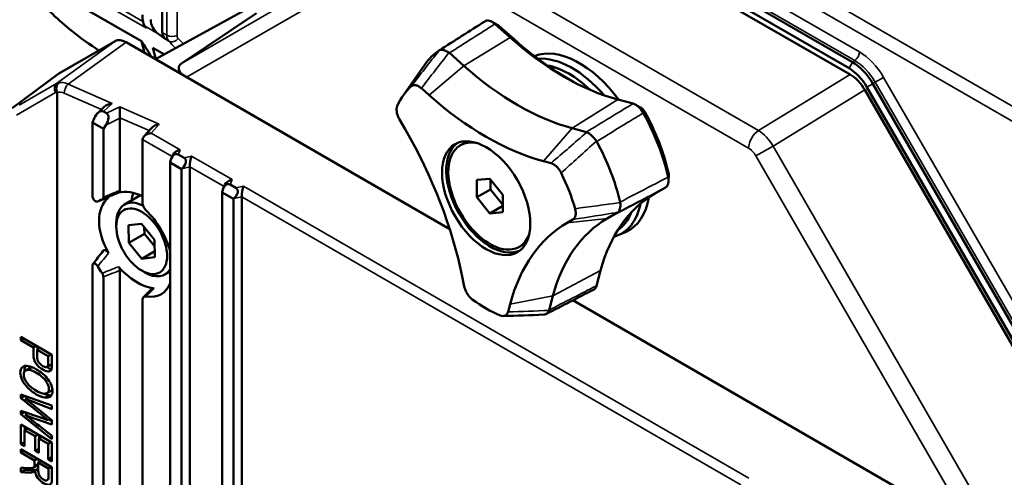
# Model space of a CAD drawing. Header units: millimetres. Extents: x 0 to 4638, y -120 to 1188.
# Tile 262 of 276: x 1413 to 1458, y 540 to 561. Entities that reach past the tile are written whole.
import ezdxf

# ---------------------------------------------------------------- set-up
doc = ezdxf.new("R2010")
doc.units = ezdxf.units.MM
doc.header["$LTSCALE"] = 2
doc.layers.add('Sichtbar (ISO)', color=7, linetype='Continuous', lineweight=50)
doc.layers.add('Sichtbar schmal (ISO)', color=7, linetype='Continuous', lineweight=35)

msp = doc.modelspace()

# ---------------------------------------------------------------- linework, layer by layer
at = {"layer": 'Sichtbar (ISO)'}
for p, q in [((1435.3974, 568.1733), (1450.8329, 559.2616)), ((1450.7323, 558.7023), (1435.1931, 567.6739)), ((1450.6804, 558.9815), (1435.2449, 567.8932)), ((1419.4776, 560.6005), (1419.4776, 566.5974)), ((1418.5312, 560.21), (1414.6973, 562.4235)), ((1419.1725, 559.3884), (1423.3727, 561.6986)), ((1420.3502, 559.2055), (1423.7531, 561.479)), ((1435.2879, 560.3808), (1434.5949, 560.9954)), ((1434.7715, 560.9116), (1435.4646, 560.297)), ((1414.814, 558.7584), (1417.3326, 560.2125)), ((1417.8307, 560.1631), (1432.5407, 551.6703)), ((1418.5312, 560.21), (1418.6734, 559.6766)), ((1419.0501, 559.9104), (1419.5728, 559.6086)), ((1419.0501, 559.9104), (1419.1871, 559.3965)), ((1432.522, 559.6766), (1433.1726, 559.0997)), ((1430.4354, 557.7681), (1431.4214, 559.164)), ((1414.7834, 558.7384), (1412.6549, 557.1762)), ((1451.7627, 558.2801), (1460.098, 543.8429)), ((1414.7072, 529.1787), (1414.7072, 557.8787)), ((1431.2489, 558.0721), (1431.5977, 557.7627)), ((1451.398, 557.9995), (1461.4913, 540.5174)), ((1459.8279, 543.687), (1451.4926, 558.1242)), ((1440.8656, 557.3749), (1440.1725, 557.5606)), ((1416.547, 556.9502), (1416.8436, 557.2312)), ((1416.812, 557.0208), (1416.9522, 556.9399)), ((1416.3052, 556.5187), (1416.3851, 556.7068)), ((1416.8008, 556.2326), (1416.3052, 556.5187)), ((1416.3052, 553.1854), (1416.3052, 556.5187)), ((1417.5554, 556.7148), (1417.5554, 553.437)), ((1430.5108, 556.2164), (1430.2554, 556.6586)), ((1416.9149, 556.4009), (1416.8008, 556.2326)), ((1416.8008, 553.1184), (1416.8008, 556.2326)), ((1418.6448, 555.8807), (1418.9851, 556.2679)), ((1438.095, 556.2577), (1438.7456, 556.0833)), ((1418.5844, 552.873), (1418.5844, 555.7316)), ((1433.1677, 555.5693), (1433.0262, 555.4876)), ((1419.8403, 554.7054), (1419.8443, 554.7258)), ((1420.3588, 554.4061), (1419.8403, 554.7054)), ((1419.8403, 554.7054), (1419.8403, 530.6654)), ((1419.8894, 554.878), (1419.9576, 555.0414)), ((1420.1998, 555.0649), (1420.4689, 554.9095)), ((1436.7914, 554.7642), (1437.1402, 554.6707)), ((1420.3736, 554.4202), (1420.3588, 554.4061)), ((1420.3588, 530.1448), (1420.3588, 554.4061)), ((1420.7306, 529.9004), (1420.7306, 554.4983)), ((1434.3596, 553.9639), (1433.7703, 553.9113)), ((1433.7703, 553.9113), (1433.7703, 553.1256)), ((1434.9488, 553.2308), (1434.3596, 553.9639)), ((1434.3831, 553.4794), (1434.3831, 553.9346)), ((1422.1973, 553.3446), (1422.2013, 553.365)), ((1422.2464, 553.5171), (1422.3147, 553.6806)), ((1422.5569, 553.704), (1422.8259, 553.5487)), ((1433.7703, 553.1256), (1434.3831, 553.4794)), ((1434.9488, 552.7757), (1434.3831, 553.4794)), ((1441.8362, 553.2728), (1442.3436, 553.5657)), ((1418.4965, 553.2133), (1417.7687, 552.7931)), ((1422.7159, 553.0452), (1422.1973, 553.3446)), ((1422.1973, 553.3446), (1422.1973, 527.3988)), ((1422.7307, 553.0593), (1422.7159, 553.0452)), ((1422.7159, 526.8782), (1422.7159, 553.0452)), ((1423.0877, 526.6339), (1423.0877, 553.1374)), ((1433.7703, 553.1256), (1434.3596, 552.3925)), ((1434.9488, 552.4452), (1434.9488, 553.2308)), ((1434.3596, 552.3925), (1434.9488, 552.7327)), ((1434.3596, 552.3925), (1434.9488, 552.4452)), ((1438.1337, 552.1101), (1437.8784, 551.9627)), ((1440.1642, 552.427), (1439.688, 552.1521)), ((1417.389, 551.7905), (1417.389, 551.9538)), ((1418.5337, 551.9152), (1417.9496, 551.8494)), ((1417.9496, 551.8494), (1417.9599, 551.0579)), ((1419.128, 551.1895), (1418.5337, 551.9152)), ((1418.667, 551.4661), (1418.6632, 551.757)), ((1417.9599, 551.0579), (1418.667, 551.4661)), ((1419.1318, 550.8986), (1418.667, 551.4661)), ((1419.1383, 550.398), (1419.128, 551.1895)), ((1440.1979, 551.4004), (1440.5476, 551.5551)), ((1417.9599, 551.0579), (1418.5542, 550.3322)), ((1418.5542, 550.3322), (1419.1348, 550.6674)), ((1435.8343, 550.9505), (1435.6929, 550.8688)), ((1418.5542, 550.3322), (1419.1383, 550.398)), ((1416.3052, 535.4802), (1416.3052, 550.014)), ((1417.5554, 549.8003), (1417.5554, 534.7101)), ((1418.5439, 549.7901), (1418.6854, 549.7084)), ((1439.2082, 549.1052), (1439.3939, 549.7982)), ((1416.8008, 535.0185), (1416.8008, 549.5087)), ((1419.8403, 549.7552), (1419.602, 549.6176)), ((1433.2011, 549.0667), (1433.1076, 549.5234)), ((1418.5844, 530.8202), (1418.5844, 548.4568)), ((1437.2268, 548.6506), (1437.0524, 548)), ((1438.1321, 548.4421), (1456.9695, 537.5663)), ((1435.2815, 548.2683), (1435.1881, 547.9195)), ((1413.0512, 546.7832), (1414.4654, 545.9667)), ((1413.0512, 546.625), (1413.0512, 546.7832)), ((1413.1882, 546.7041), (1413.0512, 546.625)), ((1413.626, 546.2931), (1413.0512, 546.625)), ((1413.763, 546.3722), (1413.626, 546.2931)), ((1413.9298, 546.2759), (1413.7928, 546.1968)), ((1414.2986, 545.9048), (1413.7928, 546.1968)), ((1413.8146, 546.2094), (1413.8146, 546.3424)), ((1414.4356, 545.9839), (1414.2986, 545.9048)), ((1413.2731, 545.254), (1413.4616, 545.3629)), ((1414.2532, 545.4205), (1414.4417, 545.5294)), ((1413.0512, 544.1653), (1414.4654, 543.6655)), ((1413.0512, 544.0041), (1413.0512, 544.1653)), ((1413.2244, 544.1041), (1413.0512, 544.0041)), ((1413.3797, 544.0492), (1413.2491, 543.9738)), ((1414.2414, 544.2253), (1414.43, 544.3342)), ((1414.4654, 543.6655), (1414.4654, 543.5037)), ((1413.0512, 543.2746), (1413.0512, 543.427)), ((1413.2165, 543.3701), (1413.0512, 543.2746)), ((1414.4654, 542.1308), (1413.0512, 543.2746)), ((1413.3797, 543.3139), (1413.2491, 543.2385)), ((1413.3482, 543.2957), (1413.2857, 543.3463)), ((1413.0512, 542.7967), (1414.4654, 541.9802)), ((1413.0512, 541.906), (1413.0512, 542.7967)), ((1413.3547, 542.6215), (1413.218, 542.5426)), ((1413.2397, 542.5551), (1413.2397, 542.6879)), ((1414.3894, 543.0526), (1414.2946, 542.9979)), ((1414.4654, 542.9728), (1414.3303, 543.0185)), ((1414.4654, 542.9907), (1414.4654, 542.8001)), ((1413.6995, 542.2645), (1413.218, 542.5426)), ((1413.218, 542.5426), (1413.218, 541.8097)), ((1413.8362, 542.3435), (1413.6995, 542.2645)), ((1413.6995, 541.6041), (1413.6995, 542.2645)), ((1414.0019, 542.2478), (1413.8652, 542.1689)), ((1414.2986, 541.9186), (1413.8652, 542.1689)), ((1413.8652, 542.1689), (1413.8652, 541.5084)), ((1413.888, 542.1821), (1413.888, 542.3135)), ((1414.4654, 542.2896), (1414.4654, 542.1308)), ((1413.218, 542.0023), (1413.0512, 541.906)), ((1413.218, 541.8097), (1413.0512, 541.906)), ((1414.4353, 541.9976), (1414.2986, 541.9186)), ((1414.2986, 541.2136), (1414.2986, 541.9186)), ((1414.4654, 541.9802), (1414.4654, 541.1173)), ((1413.0512, 541.6855), (1414.4654, 540.869)), ((1413.0512, 541.5273), (1413.0512, 541.6855)), ((1413.1882, 541.6064), (1413.0512, 541.5273)), ((1413.6792, 541.1647), (1413.0512, 541.5273)), ((1413.8652, 541.6997), (1413.6995, 541.6041)), ((1413.8652, 541.5084), (1413.6995, 541.6041)), ((1414.4654, 541.3099), (1414.2986, 541.2136)), ((1413.0512, 540.6336), (1413.0512, 540.832)), ((1413.2397, 540.7424), (1413.2397, 540.824)), ((1413.6284, 540.8431), (1413.817, 540.952)), ((1413.8413, 540.9951), (1413.6724, 540.8975)), ((1413.8162, 541.2438), (1413.6792, 541.1647)), ((1413.9783, 541.1502), (1413.8413, 541.0712)), ((1414.3091, 540.8011), (1413.8413, 541.0712)), ((1414.4654, 541.1173), (1414.2986, 541.2136)), ((1414.4461, 540.8802), (1414.3091, 540.8011)), ((1413.2397, 540.7424), (1413.0512, 540.6336)), ((1413.8413, 540.7805), (1413.6948, 540.6959))]:
    msp.add_line(p, q, dxfattribs=at)
for centre, major_axis, ratio, start_param, end_param in [((1418.9784, 562.2684), (0.2593, 1.3853), 0.218386, 2.2794526, 2.9704838), ((1420.4442, 561.4221), (1.4522, 0.4593), 0.6979017, 2.9243333, 3.6153645), ((1434.4894, 560.5498), (-0.3578, 0.5625), 0.5607212, 5.2119283, 6.2831853), ((1416.3684, 550.7469), (-1.945, -10.3901), 0.218386, 2.9229539, 2.9704855), ((1410.7035, 554.0175), (10.8914, 3.4449), 0.6979017, 0.4262417, 0.4737735), ((1420.2212, 560.7155), (0.7261, 0.2297), 0.6979017, 2.9243333, 3.5678344), ((1417.8329, 559.3422), (0.4995, -0.8707), 0.5755251, 2.3609092, 3.143156), ((1413.0345, 552.6717), (-0.7883, -10.4637), 0.7151868, 2.3336707, 2.4275304), ((1437.7302, 569.4956), (-6.6725, 11.5571), 0.5773503, 2.0943951, 2.6179939), ((1437.9658, 569.6316), (6.8333, -11.8357), 0.5773503, 5.2359878, 5.394131), ((1435.6338, 553.9139), (-3.4424, 5.9624), 0.5773503, 0.0408724, 0.2602952), ((1431.9992, 559.7048), (0.0953, 0.0994), 0.207353, 0.6107817, 0.7657501), ((1432.4329, 559.6115), (0.1294, -0.0633), 0.7251606, 1.2052301, 1.3603974), ((1438.4372, 555.5324), (-2.2542, 3.9043), 0.5773503, 4.9019525, 6.1966089), ((1421.0406, 558.8354), (0.8088, -0.2167), 0.5176381, 2.7162942, 3.9709601), ((1438.1067, 555.3416), (-2.2337, 3.8689), 0.5773503, 5.023442, 6.0147386), ((1415.3175, 557.89), (0.5043, -0.868), 0.5755251, 3.1400293, 3.2032228), ((1435.6338, 568.2852), (6.7243, -11.6467), 0.5773503, 5.2359878, 5.7595865), ((1437.9658, 555.2603), (-2.125, 3.6806), 0.5773503, 5.1743987, 5.8369846), ((1437.9658, 569.6316), (6.8333, -11.8357), 0.5773503, 5.394131, 5.518868), ((1450.7312, 557.6128), (-0.6657, 1.1556), 0.5780057, 4.7140947, 5.4983576), ((1434.1946, 553.083), (-3.072, 5.3209), 0.5773503, 0.1163107, 0.407288), ((1417.2166, 557.1254), (0.452, 0.0785), 0.5652257, 1.5182357, 2.4366481), ((1434.1946, 567.4542), (7.0947, -12.2883), 0.5773503, 5.2359878, 5.7595865), ((1441.004, 556.7886), (-0.3469, 0.5693), 0.5478702, 4.668504, 5.7459126), ((1416.6215, 556.5617), (0.1649, 0.471), 0.5470454, 6.1801508, 7.7358121), ((1416.6713, 556.5329), (-0.2958, -0.3972), 0.5553528, 1.6508652, 3.2065265), ((1417.5662, 556.9715), (0.0076, -0.3674), 0.0584482, 3.9277211, 5.411903), ((1437.7302, 555.1243), (-3.4942, 6.0521), 0.5773503, 4.21973, 4.6814492), ((1437.9658, 555.2603), (3.3333, -5.7735), 0.5773503, 1.0781373, 1.5398566), ((1417.2807, 556.8316), (-0.2146, 0.2617), 0.6550706, 3.815609, 3.8870883), ((1419.0009, 555.781), (-0.4142, -0.0682), 0.6182084, 4.6603467, 6.1438766), ((1419.3553, 556.1843), (0.4297, 0.095), 0.5872273, 1.4890673, 2.4658165), ((1423.4161, 552.1203), (-7.0947, 12.2883), 0.5773503, 4.1887902, 4.712389), ((1438.6831, 556.003), (0.12, 0.0311), 0.660271, 0.7069798, 0.8621471), ((1418.8284, 555.5846), (0.1794, -0.2932), 0.5639567, 3.8215181, 3.886225), ((1434.3831, 553.1918), (-1.4167, 2.4537), 0.5773503, 0.0666005, 3.0749922), ((1434.3596, 553.1782), (1.3333, -2.3094), 0.5773503, 2.6647368, 6.7600412), ((1434.501, 553.2599), (-1.3333, 2.3094), 0.5773503, 6.1168613, 6.2831853), ((1439.1015, 555.6043), (0.0924, -0.1417), 0.7284012, 1.4637624, 1.6187307), ((1435.6338, 553.9139), (3.4424, -5.9624), 0.5773503, 1.0880699, 1.5299239), ((1420.1121, 554.5464), (0.0072, 0.5417), 0.5272367, 5.9962116, 7.5234162), ((1420.3117, 555.0242), (0.3626, 0.1225), 0.6682586, 1.4040921, 2.6101652), ((1420.0853, 554.5618), (0.4415, 0.2943), 0.549621, 5.0213355, 6.5485402), ((1420.8303, 554.7248), (0.0546, 0.3517), 0.2401165, 0.7799435, 2.2634733), ((1420.4585, 554.6435), (0.2154, -0.2818), 0.590527, 0.6578973, 0.7015721), ((1422.6687, 553.6634), (0.3626, 0.1225), 0.6682586, 1.4040921, 2.6101652), ((1434.1946, 553.083), (3.072, -5.3209), 0.5773503, 1.1635083, 1.4544856), ((1442.0269, 554.1522), (0.3087, -0.5909), 0.5598317, 0.0243194, 1.101728), ((1418.5705, 551.1607), (-1.4934, 1.9867), 0.6426978, 5.4127099, 6.001121), ((1422.4691, 553.1855), (0.0072, 0.5417), 0.5272367, 5.9962116, 7.5234162), ((1422.4423, 553.201), (0.4415, 0.2943), 0.549621, 5.0213355, 6.5485402), ((1423.1873, 553.364), (0.0546, 0.3517), 0.2401165, 0.7799435, 2.2634733), ((1418.5705, 551.1607), (-1.4934, 1.9867), 0.6426978, 0.0304777, 1.3842994), ((1417.8368, 550.7155), (-1.284, 2.2239), 0.5773503, 6.1434821, 6.2879646), ((1418.6854, 551.2054), (-0.9167, 1.5877), 0.5773503, 5.558044, 7.0685835), ((1419.7225, 551.8041), (1.1673, -2.0218), 0.5773503, 3.5980837, 3.8092314), ((1422.8155, 553.2827), (0.2154, -0.2818), 0.590527, 0.6578973, 0.7015721), ((1448.5087, 541.7157), (-6.6725, 11.5571), 0.5773503, 0, 0.5235988), ((1440.1675, 552.8567), (-0.0032, -0.16), 0.7416218, 1.7467758, 1.9017442), ((1438.4372, 555.5324), (2.2542, -3.9043), 0.5773503, 6.221282, 6.9042225), ((1418.1668, 550.906), (-1.2635, 2.1885), 0.5773503, 4.285213, 5.1672883), ((1438.1067, 555.3416), (2.2337, -3.8689), 0.5773503, 6.1377508, 6.8687077), ((1446.4123, 540.5053), (-6.7243, 11.6467), 0.5773503, 0, 0.5235988), ((1440.0734, 552.4197), (-0.1185, -0.0359), 0.2250761, 2.3738649, 2.5290323), ((1437.9658, 555.2603), (2.125, -3.6806), 0.5773503, 0.0372483, 0.4342931), ((1444.973, 539.6744), (-7.0947, 12.2883), 0.5773503, 0, 0.5235988), ((1434.501, 553.2599), (1.3333, -2.3094), 0.5773503, 0, 0.166324), ((1417.8368, 550.7155), (-1.284, 2.2239), 0.5773503, 1.5660171, 1.7104995), ((1418.5705, 551.1607), (-1.4934, 1.9867), 0.6426978, 1.6920756, 2.5579816), ((1418.6854, 551.2054), (0.9167, -1.5877), 0.5773503, 5.4977871, 6.59713), ((1418.1668, 550.906), (1.2635, -2.1885), 0.5773503, 5.828286, 6.7103613), ((1419.1871, 548.679), (0.2022, -0.2679), 0.6409482, 2.5574464, 3.2396724), ((1438.7696, 549.5182), (0.3042, -0.5932), 0.5773864, 0, 0.551998), ((1434.1946, 553.083), (-3.072, 5.3209), 0.5773503, 2.2107058, 2.5016831), ((1436.9483, 547.9738), (0.093, 0.0928), 0.5873905, 5.3356117, 5.490779)]:
    msp.add_ellipse(centre, major_axis=major_axis, ratio=ratio, start_param=start_param, end_param=end_param, dxfattribs=at)
for centre, major_axis in [((1434.1946, 553.083), (-1.4167, 2.4537)), ((1418.5439, 551.1237), (-0.8167, 1.4145))]:
    msp.add_ellipse(centre, major_axis=major_axis, ratio=0.5773503, dxfattribs=at)
for points, knots in [([(1416.6018, 559.7905), (1416.1762, 560.0641), (1415.7682, 560.3582), (1414.76, 561.1666), (1414.2022, 561.7022), (1413.2511, 562.7656), (1412.8574, 563.2926), (1412.5409, 563.7809)], [0.81293808, 0.81293808, 0.81293808, 0.81293808, 0.87372401, 0.87372401, 0.97288899, 0.97288899, 1.07205397, 1.07205397, 1.07205397, 1.07205397]), ([(1432.5048, 559.6901), (1432.4624, 559.7196), (1432.42, 559.7447), (1432.3359, 559.7858), (1432.2945, 559.8011), (1432.2167, 559.8202), (1432.1806, 559.8237), (1432.1167, 559.8189), (1432.0889, 559.811), (1432.0654, 559.7976)], [0, 0, 0, 0, 0.02500573, 0.02500573, 0.0507888, 0.0507888, 0.07653614, 0.07653614, 0.10152977, 0.10152977, 0.10152977, 0.10152977]), ([(1414.7729, 558.3226), (1414.7386, 558.2967), (1414.6881, 558.246), (1414.6703, 558.139), (1414.6524, 558.0319), (1414.6821, 557.9464), (1414.7025, 557.9012)], [0, 0, 0, 0, 0.5, 0.5, 0.5, 1, 1, 1, 1]), ([(1414.7072, 557.8787), (1414.7072, 557.8826), (1414.7068, 557.8866), (1414.7052, 557.8943), (1414.704, 557.8978), (1414.7025, 557.9012)], [0, 0, 0, 0, 0.5536452, 0.5536452, 1, 1, 1, 1]), ([(1431.2489, 558.0721), (1431.2078, 558.1085), (1431.1655, 558.1391), (1431.0794, 558.1868), (1431.0363, 558.2033), (1430.9534, 558.2195), (1430.9144, 558.219), (1430.8442, 558.2018), (1430.8133, 558.1854), (1430.7868, 558.1621)], [-0.10976253, -0.10976253, -0.10976253, -0.10976253, -0.08269696, -0.08269696, -0.05492601, -0.05492601, -0.02714753, -0.02714753, 0, 0, 0, 0]), ([(1430.157, 557.266), (1430.1412, 557.2294), (1430.1311, 557.1873), (1430.1228, 557.0931), (1430.125, 557.0414), (1430.1426, 556.9326), (1430.1579, 556.8764), (1430.1995, 556.7651), (1430.2253, 556.7108), (1430.2554, 556.6586)], [-0.10976353, -0.10976353, -0.10976353, -0.10976353, -0.08266018, -0.08266018, -0.05492685, -0.05492685, -0.02711011, -0.02711011, 0, 0, 0, 0]), ([(1439.2002, 555.6783), (1439.1682, 555.7237), (1439.1339, 555.7676), (1439.0609, 555.8515), (1439.0224, 555.891), (1438.9446, 555.9617), (1438.9057, 555.9927), (1438.8306, 556.0436), (1438.7948, 556.0636), (1438.761, 556.0781)], [0, 0, 0, 0, 0.02501717, 0.02501717, 0.05078874, 0.05078874, 0.07654752, 0.07654752, 0.10152971, 0.10152971, 0.10152971, 0.10152971]), ([(1437.6023, 554.2271), (1437.5759, 554.2809), (1437.5451, 554.3329), (1437.475, 554.4312), (1437.436, 554.4766), (1437.3532, 554.5561), (1437.31, 554.5895), (1437.2238, 554.6413), (1437.1814, 554.6597), (1437.1402, 554.6707)], [-0.10976353, -0.10976353, -0.10976353, -0.10976353, -0.08266017, -0.08266017, -0.05492685, -0.05492685, -0.02711011, -0.02711011, 0, 0, 0, 0]), ([(1417.5554, 553.437), (1417.5554, 553.4239), (1417.5538, 553.4117), (1417.5475, 553.3888), (1417.5427, 553.3783), (1417.53, 553.3602), (1417.5222, 553.3527), (1417.5087, 553.3438), (1417.504, 553.3413), (1417.4989, 553.3392)], [-0.029552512, -0.029552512, -0.029552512, -0.029552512, -0.0223553, -0.0223553, -0.014903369, -0.014903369, -0.007370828, -0.007370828, -0.003620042, -0.003620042, -0.003620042, -0.003620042]), ([(1416.3052, 553.1854), (1416.3052, 553.1736), (1416.3063, 553.1612), (1416.3107, 553.1343), (1416.3143, 553.1198), (1416.3263, 553.0834), (1416.3362, 553.0617), (1416.3609, 553.0203), (1416.3755, 553.001), (1416.4076, 552.9678), (1416.4248, 552.9543), (1416.4595, 552.9343), (1416.4768, 552.9282), (1416.5037, 552.9247), (1416.5138, 552.9249), (1416.5317, 552.9285), (1416.5396, 552.9315), (1416.5468, 552.9358)], [-0.071345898, -0.071345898, -0.071345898, -0.071345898, -0.064836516, -0.064836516, -0.05761752, -0.05761752, -0.046871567, -0.046871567, -0.035872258, -0.035872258, -0.024845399, -0.024845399, -0.013738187, -0.013738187, -0.006508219, -0.006508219, 0, 0, 0, 0]), ([(1416.7442, 553.0209), (1416.7528, 553.0234), (1416.7607, 553.0275), (1416.7748, 553.0387), (1416.7809, 553.0459), (1416.7908, 553.063), (1416.7946, 553.0728), (1416.7996, 553.0944), (1416.8008, 553.106), (1416.8008, 553.1184)], [-0.027787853, -0.027787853, -0.027787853, -0.027787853, -0.020905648, -0.020905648, -0.013852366, -0.013852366, -0.006826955, -0.006826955, 0, 0, 0, 0]), ([(1417.0389, 553.1173), (1417.0308, 553.1105), (1417.0215, 553.1053), (1417.0104, 553.1014), (1417.0094, 553.1011), (1417.0085, 553.1008)], [-0.0747576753, -0.0747576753, -0.0747576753, -0.0747576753, -0.0673861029, -0.0673861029, -0.0667047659, -0.0667047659, -0.0667047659, -0.0667047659]), ([(1418.5844, 552.873), (1418.5844, 552.8454), (1418.5881, 552.8158), (1418.6032, 552.7533), (1418.6148, 552.7207), (1418.6447, 552.6568), (1418.6627, 552.626), (1418.7026, 552.57), (1418.724, 552.5449), (1418.7467, 552.5229)], [0, 0, 0, 0, 0.015201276, 0.015201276, 0.031188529, 0.031188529, 0.047142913, 0.047142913, 0.062383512, 0.062383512, 0.062383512, 0.062383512]), ([(1438.1337, 552.1101), (1438.1638, 552.1275), (1438.1896, 552.1519), (1438.2311, 552.215), (1438.2464, 552.2535), (1438.2641, 552.342), (1438.2664, 552.3911), (1438.2581, 552.495), (1438.2479, 552.5489), (1438.2322, 552.6038)], [-0.10976253, -0.10976253, -0.10976253, -0.10976253, -0.08269696, -0.08269696, -0.05492601, -0.05492601, -0.02714753, -0.02714753, 0, 0, 0, 0]), ([(1440.175, 552.4338), (1440.1972, 552.4491), (1440.2169, 552.4709), (1440.2504, 552.5271), (1440.264, 552.5617), (1440.2834, 552.6412), (1440.2893, 552.6857), (1440.2928, 552.7808), (1440.2907, 552.8307), (1440.2849, 552.8825)], [0, 0, 0, 0, 0.02500573, 0.02500573, 0.0507888, 0.0507888, 0.07653614, 0.07653614, 0.10152977, 0.10152977, 0.10152977, 0.10152977]), ([(1416.7851, 550.6816), (1416.793, 550.6921), (1416.8028, 550.7005), (1416.8284, 550.7138), (1416.8448, 550.7173), (1416.8806, 550.7158), (1416.8997, 550.7108), (1416.9376, 550.6932), (1416.9559, 550.6811), (1416.9868, 550.6544), (1416.9996, 550.641), (1417.0215, 550.6137), (1417.0307, 550.6001), (1417.0389, 550.586)], [-0.057444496, -0.057444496, -0.057444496, -0.057444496, -0.048460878, -0.048460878, -0.037418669, -0.037418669, -0.026411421, -0.026411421, -0.015772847, -0.015772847, -0.007395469, -0.007395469, 0, 0, 0, 0]), ([(1416.5468, 549.9848), (1416.5396, 549.9973), (1416.5317, 550.0095), (1416.5138, 550.0337), (1416.5037, 550.0457), (1416.4768, 550.0731), (1416.4595, 550.0869), (1416.4248, 550.1072), (1416.4076, 550.1134), (1416.3755, 550.1173), (1416.3609, 550.1149), (1416.3362, 550.102), (1416.3263, 550.0917), (1416.3143, 550.0692), (1416.3107, 550.0589), (1416.3063, 550.037), (1416.3052, 550.0258), (1416.3052, 550.014)], [-0.071307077, -0.071307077, -0.071307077, -0.071307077, -0.064802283, -0.064802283, -0.057576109, -0.057576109, -0.04647494, -0.04647494, -0.035454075, -0.035454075, -0.024460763, -0.024460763, -0.013720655, -0.013720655, -0.006505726, -0.006505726, 0, 0, 0, 0]), ([(1417.4837, 549.9676), (1417.4945, 549.9554), (1417.5044, 549.9423), (1417.5222, 549.9145), (1417.53, 549.8999), (1417.5427, 549.8704), (1417.5475, 549.8556), (1417.5538, 549.827), (1417.5554, 549.8133), (1417.5554, 549.8003)], [-0.029536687, -0.029536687, -0.029536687, -0.029536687, -0.022170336, -0.022170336, -0.014642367, -0.014642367, -0.007193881, -0.007193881, 0, 0, 0, 0]), ([(1416.8008, 549.5087), (1416.8008, 549.5211), (1416.7996, 549.5342), (1416.7946, 549.5615), (1416.7908, 549.5757), (1416.7809, 549.6043), (1416.7748, 549.6186), (1416.7607, 549.646), (1416.7528, 549.6592), (1416.7442, 549.6717)], [-0.027792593, -0.027792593, -0.027792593, -0.027792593, -0.020964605, -0.020964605, -0.013938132, -0.013938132, -0.006883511, -0.006883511, 0, 0, 0, 0]), ([(1433.2011, 549.0667), (1433.2121, 549.0129), (1433.2286, 548.9579), (1433.2732, 548.8471), (1433.3011, 548.7921), (1433.3662, 548.6874), (1433.4029, 548.6387), (1433.4814, 548.5521), (1433.5225, 548.5145), (1433.5647, 548.483)], [-0.10976253, -0.10976253, -0.10976253, -0.10976253, -0.08269696, -0.08269696, -0.054926, -0.054926, -0.02714753, -0.02714753, 0, 0, 0, 0]), ([(1418.7467, 548.6195), (1418.7241, 548.6236), (1418.7026, 548.6233), (1418.6628, 548.6134), (1418.6448, 548.6034), (1418.6149, 548.5741), (1418.6033, 548.5548), (1418.5882, 548.5097), (1418.5844, 548.4844), (1418.5844, 548.4568)], [0, 0, 0, 0, 0.015230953, 0.015230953, 0.031175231, 0.031175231, 0.04719872, 0.04719872, 0.062434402, 0.062434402, 0.062434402, 0.062434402]), ([(1436.8174, 547.7904), (1436.8499, 547.7917), (1436.881, 547.8002), (1436.9389, 547.8313), (1436.9655, 547.8538), (1437.0116, 547.9109), (1437.031, 547.9448), (1437.0469, 547.9836)], [0.025327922, 0.025327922, 0.025327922, 0.025327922, 0.050788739, 0.050788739, 0.076547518, 0.076547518, 0.101529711, 0.101529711, 0.101529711, 0.101529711]), ([(1434.8244, 547.7557), (1434.8666, 547.7385), (1434.9076, 547.7286), (1434.986, 547.7246), (1435.0226, 547.7309), (1435.0878, 547.7602), (1435.1158, 547.783), (1435.1604, 547.8425), (1435.177, 547.8784), (1435.1881, 547.9195)], [-0.10976353, -0.10976353, -0.10976353, -0.10976353, -0.08266018, -0.08266018, -0.05492685, -0.05492685, -0.02711011, -0.02711011, 0, 0, 0, 0]), ([(1413.626, 546.2931), (1413.626, 546.1911), (1413.626, 546.0891), (1413.626, 545.8183), (1413.6674, 545.6773), (1413.8344, 545.4521), (1413.9361, 545.3611), (1414.1264, 545.2512), (1414.1909, 545.2255), (1414.3076, 545.207), (1414.3532, 545.2125), (1414.4184, 545.2542), (1414.4404, 545.2904), (1414.452, 545.3423)], [0, 0, 0, 0, 0.1386393, 0.1386393, 0.3681827, 0.3681827, 0.5980766, 0.5980766, 0.7324122, 0.7324122, 0.8662061, 0.8662061, 1, 1, 1, 1]), ([(1414.2859, 545.4596), (1414.2726, 545.4261), (1414.2446, 545.4091), (1414.1604, 545.4068), (1414.1098, 545.4236), (1413.969, 545.5048), (1413.9055, 545.5631), (1413.8156, 545.7006), (1413.7928, 545.7864), (1413.7928, 545.9912), (1413.7928, 546.094), (1413.7928, 546.1968)], [0, 0, 0, 0, 0.1643549, 0.1643549, 0.3276038, 0.3276038, 0.5515733, 0.5515733, 0.7748951, 0.7748951, 1, 1, 1, 1]), ([(1414.2986, 545.9048), (1414.2986, 545.803), (1414.2986, 545.7012), (1414.2986, 545.528), (1414.2943, 545.4813), (1414.2859, 545.4596)], [0, 0, 0, 0, 0.5875441, 0.5875441, 1, 1, 1, 1]), ([(1414.452, 545.3423), (1414.461, 545.3789), (1414.4654, 545.4372), (1414.4654, 545.6664), (1414.4654, 545.8165), (1414.4654, 545.9667)], [0, 0, 0, 0, 0.3450266, 0.3450266, 1, 1, 1, 1]), ([(1413.3869, 545.4568), (1413.2755, 545.4756), (1413.1881, 545.4588), (1413.0591, 545.3565), (1413.0269, 545.2746), (1413.0269, 545.0585), (1413.0563, 544.9451), (1413.1724, 544.6987), (1413.2581, 544.5802), (1413.4846, 544.3518), (1413.613, 544.2532), (1413.8977, 544.0888), (1414.0243, 544.0391), (1414.1358, 544.021)], [0, 0, 0, 0, 0.1766044, 0.1766044, 0.352852, 0.352852, 0.5156894, 0.5156894, 0.6778086, 0.6778086, 0.8399278, 0.8399278, 1, 1, 1, 1]), ([(1413.3359, 544.6911), (1413.2368, 544.8252), (1413.1872, 544.9516), (1413.1872, 545.1873), (1413.236, 545.2559), (1413.4325, 545.2973), (1413.5667, 545.2586), (1413.9498, 545.0374), (1414.1018, 544.9094), (1414.193, 544.7761)], [0, 0, 0, 0, 0.2386645, 0.2386645, 0.4736479, 0.4736479, 0.7077478, 0.7077478, 1, 1, 1, 1]), ([(1413.2195, 545.2031), (1413.2168, 545.2262), (1413.2155, 545.2489), (1413.2155, 545.3498), (1413.2313, 545.4135), (1413.2628, 545.4621)], [0.61226898, 0.61226898, 0.61226898, 0.61226898, 0.64714803, 0.64714803, 0.77047482, 0.77047482, 0.77047482, 0.77047482]), ([(1414.1358, 544.021), (1414.2476, 544.0028), (1414.3346, 544.0196), (1414.4592, 544.1249), (1414.4903, 544.2062), (1414.4903, 544.4847), (1414.424, 544.6602), (1414.1586, 545.0265), (1413.9748, 545.1857), (1413.6159, 545.3929), (1413.498, 545.4381), (1413.3869, 545.4568)], [0, 0, 0, 0, 0.1709326, 0.1709326, 0.3414708, 0.3414708, 0.601766, 0.601766, 0.8623042, 0.8623042, 1, 1, 1, 1]), ([(1413.6054, 545.3897), (1413.5756, 545.3922), (1413.5481, 545.3908), (1413.4998, 545.3806), (1413.4793, 545.3731), (1413.4616, 545.3629)], [0.46644157, 0.46644157, 0.46644157, 0.46644157, 0.52635214, 0.52635214, 0.5817694, 0.5817694, 0.5817694, 0.5817694]), ([(1414.4472, 545.3237), (1414.4442, 545.3241), (1414.4411, 545.3246), (1414.3795, 545.3343), (1414.315, 545.3601), (1414.2389, 545.404), (1414.2332, 545.4074), (1414.2274, 545.4108)], [0.26042136, 0.26042136, 0.26042136, 0.26042136, 0.26758783, 0.26758783, 0.4019234, 0.4019234, 0.41308025, 0.41308025, 0.41308025, 0.41308025]), ([(1414.193, 544.7761), (1414.2838, 544.6431), (1414.3294, 544.5206), (1414.3294, 544.33), (1414.3058, 544.2724), (1414.2111, 544.2007), (1414.1446, 544.1909), (1413.973, 544.2246), (1413.8724, 544.2662), (1413.5754, 544.4377), (1413.4347, 544.5574), (1413.3359, 544.6911)], [0, 0, 0, 0, 0.2377095, 0.2377095, 0.4041708, 0.4041708, 0.5706322, 0.5706322, 0.7369403, 0.7369403, 1, 1, 1, 1]), ([(1413.0512, 544.0041), (1413.136, 543.9352), (1413.2208, 543.8664), (1413.3905, 543.7288), (1413.4754, 543.66), (1413.5602, 543.5912)], [0, 0, 0, 0, 0.05508672, 0.05508672, 0.11017346, 0.11017346, 0.11017346, 0.11017346]), ([(1413.2491, 543.9738), (1413.3446, 543.9327), (1413.4411, 543.8942), (1413.8475, 543.7393), (1414.1564, 543.6215), (1414.4654, 543.5037)], [0, 0, 0, 0, 0.2396632, 0.2396632, 1, 1, 1, 1]), ([(1414.4654, 542.9907), (1414.147, 543.2502), (1413.8287, 543.5099), (1413.4871, 543.7881), (1413.3999, 543.8562), (1413.2491, 543.9738)], [0, 0, 0, 0, 0.9322086, 0.9322086, 1, 1, 1, 1]), ([(1414.43, 544.3342), (1414.4359, 544.3376), (1414.4416, 544.3414), (1414.4628, 544.3574), (1414.4759, 544.3717), (1414.4864, 544.3884)], [0.576790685, 0.576790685, 0.576790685, 0.576790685, 0.595829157, 0.595829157, 0.651147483, 0.651147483, 0.651147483, 0.651147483]), ([(1413.5602, 543.5912), (1413.5908, 543.5664), (1413.6214, 543.5415), (1413.6825, 543.4919), (1413.7131, 543.4671), (1413.8049, 543.3926), (1413.866, 543.3429), (1414.1537, 543.1088), (1414.1851, 543.0822), (1414.2946, 542.9979)], [0.000001, 0.000001, 0.000001, 0.000001, 0.01986019, 0.01986019, 0.03971944, 0.03971944, 0.07943801, 0.07943801, 0.22659009, 0.22659009, 0.22659009, 0.22659009]), ([(1414.2946, 542.9979), (1414.274, 543.0062), (1414.2187, 543.0252), (1413.7694, 543.1798), (1413.4103, 543.3034), (1413.0512, 543.427)], [0, 0, 0, 0, 0.2006462, 0.2006462, 1, 1, 1, 1]), ([(1413.2491, 543.2385), (1413.405, 543.1674), (1413.572, 543.1025), (1413.9881, 542.9617), (1414.2267, 542.8809), (1414.4654, 542.8001)], [0, 0, 0, 0, 0.4263814, 0.4263814, 1, 1, 1, 1]), ([(1414.4654, 542.2896), (1414.1625, 542.5268), (1413.8593, 542.7628), (1413.4408, 543.0927), (1413.3384, 543.1717), (1413.2491, 543.2385)], [0, 0, 0, 0, 0.7233496, 0.7233496, 1, 1, 1, 1]), ([(1413.5133, 540.8199), (1413.4852, 540.8184), (1413.4527, 540.8167), (1413.3757, 540.8167), (1413.3523, 540.8184), (1413.206, 540.8258), (1413.1286, 540.8289), (1413.0512, 540.832)], [0, 0, 0, 0, 0.02037065, 0.02037065, 0.040706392, 0.040706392, 0.063708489, 0.063708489, 0.063708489, 0.063708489]), ([(1413.6724, 540.8975), (1413.6673, 540.8824), (1413.6594, 540.8702), (1413.6343, 540.8441), (1413.6177, 540.8374), (1413.5824, 540.8257), (1413.551, 540.8219), (1413.5133, 540.8199)], [0, 0, 0, 0, 0.010490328, 0.010490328, 0.027470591, 0.027470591, 0.066958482, 0.066958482, 0.066958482, 0.066958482]), ([(1413.6792, 541.1647), (1413.6792, 541.1037), (1413.6792, 541.0426), (1413.6792, 540.9409), (1413.6771, 540.9128), (1413.6724, 540.8975)], [0, 0, 0, 0, 0.6006006, 0.6006006, 1, 1, 1, 1]), ([(1413.6948, 540.6959), (1413.7132, 540.5707), (1413.7571, 540.4607), (1413.8945, 540.2716), (1413.9791, 540.1955), (1414.1571, 540.0927), (1414.2286, 540.0676), (1414.3568, 540.0602), (1414.4019, 540.0781), (1414.4527, 540.1597), (1414.4654, 540.2333), (1414.4654, 540.516), (1414.4654, 540.6925), (1414.4654, 540.869)], [0, 0, 0, 0, 0.1785153, 0.1785153, 0.357352, 0.357352, 0.4961603, 0.4961603, 0.6345304, 0.6345304, 0.7718775, 0.7718775, 1, 1, 1, 1]), ([(1413.8169, 540.9521), (1413.8238, 540.9562), (1413.8312, 540.9616), (1413.8393, 540.9701), (1413.8403, 540.9712), (1413.8413, 540.9723)], [0.033604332, 0.033604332, 0.033604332, 0.033604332, 0.0390251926, 0.0390251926, 0.0397878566, 0.0397878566, 0.0397878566, 0.0397878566]), ([(1413.9527, 540.4053), (1413.9137, 540.4489), (1413.8856, 540.496), (1413.85, 540.598), (1413.8413, 540.6595), (1413.8413, 540.8448), (1413.8413, 540.958), (1413.8413, 541.0712)], [0, 0, 0, 0, 0.2812711, 0.2812711, 0.5608645, 0.5608645, 1, 1, 1, 1]), ([(1413.8678, 541.0864), (1413.8678, 541.0877), (1413.8678, 541.0891), (1413.8678, 541.1316), (1413.8678, 541.1728), (1413.8678, 541.214)], [0.38634439, 0.38634439, 0.38634439, 0.38634439, 0.3993994, 0.3993994, 0.80476476, 0.80476476, 0.80476476, 0.80476476]), ([(1413.0512, 540.6336), (1413.1795, 540.6287), (1413.3082, 540.6227), (1413.5114, 540.6167), (1413.5739, 540.6243), (1413.6242, 540.6413)], [0, 0, 0, 0, 0.629679, 0.629679, 1, 1, 1, 1]), ([(1413.7681, 540.7382), (1413.7268, 540.7297), (1413.679, 540.7262), (1413.4967, 540.7316), (1413.368, 540.7376), (1413.2397, 540.7424)], [0.102764, 0.102764, 0.102764, 0.102764, 0.37032096, 0.37032096, 1, 1, 1, 1]), ([(1414.3091, 540.8011), (1414.3091, 540.6752), (1414.3091, 540.5493), (1414.3091, 540.3348), (1414.2874, 540.2826), (1414.2013, 540.2505), (1414.1463, 540.2618), (1414.0338, 540.3267), (1413.9914, 540.3615), (1413.9527, 540.4053)], [0, 0, 0, 0, 0.3465432, 0.3465432, 0.590272, 0.590272, 0.8340009, 0.8340009, 1, 1, 1, 1])]:
    msp.add_open_spline(points, degree=3, knots=knots, dxfattribs=at)
for points in [[(1432.0586, 559.7934), (1432.7495, 560.2331), (1433.4405, 560.6728), (1434.1316, 561.1123)], [(1434.4575, 561.0918), (1434.5384, 561.0486), (1434.6193, 561.0055), (1434.7001, 560.9623)], [(1434.7001, 560.9623), (1434.7241, 560.9495), (1434.7483, 560.9325), (1434.7715, 560.9116)], [(1450.8329, 559.2616), (1451.1758, 559.0618), (1451.5176, 558.701), (1451.7627, 558.2801)], [(1451.4926, 558.1242), (1451.2806, 558.4934), (1450.9818, 558.8089), (1450.6804, 558.9815)], [(1440.9649, 557.3348), (1441.0477, 557.2905), (1441.1306, 557.2462), (1441.2135, 557.2019)], [(1441.2135, 557.2019), (1441.283, 557.1647), (1441.3532, 557.0919), (1441.4007, 557.0053)], [(1442.4793, 554.2252), (1442.4873, 554.1911), (1442.4906, 554.1584), (1442.4895, 554.1284)], [(1442.4895, 554.1284), (1442.4864, 554.0367), (1442.4833, 553.9449), (1442.4803, 553.8531)], [(1417.0085, 553.1008), (1416.8539, 553.0523), (1416.696, 552.9946), (1416.5367, 552.9308)], [(1417.4989, 553.3392), (1417.25, 553.2352), (1417.001, 553.13), (1416.752, 553.0237)], [(1416.3272, 550.0907), (1416.4811, 550.2833), (1416.634, 550.4798), (1416.7851, 550.6816)], [(1418.629, 548.5879), (1418.7424, 548.7015), (1418.8557, 548.8166), (1418.969, 548.933)], [(1439.0738, 548.9249), (1438.3512, 548.5545), (1437.6287, 548.1841), (1436.9062, 547.8138)], [(1436.8174, 547.7904), (1436.1988, 547.7646), (1435.5821, 547.7429), (1434.968, 547.7264)], [(1414.4417, 545.5294), (1414.4512, 545.5349), (1414.4591, 545.5422), (1414.4654, 545.5512)], [(1413.3438, 544.0285), (1413.3194, 544.0483), (1413.2951, 544.068), (1413.2709, 544.0877)], [(1414.3244, 544.1298), (1414.2539, 544.1413), (1414.1775, 544.1653), (1414.095, 544.2021)], [(1414.4428, 544.1245), (1414.407, 544.121), (1414.3675, 544.1228), (1414.3244, 544.1298)], [(1413.6242, 540.6413), (1413.6474, 540.6497), (1413.6709, 540.6678), (1413.6948, 540.6959)]]:
    msp.add_open_spline(points, degree=3, dxfattribs=at)
at = {"layer": 'Sichtbar schmal (ISO)'}
for p, q in [((1458.2305, 557.1895), (1428.8903, 574.1291)), ((1428.4862, 573.6722), (1458.382, 556.4118)), ((1435.7126, 568.6413), (1451.1556, 559.7252)), ((1450.9404, 559.3299), (1435.4974, 568.2459)), ((1430.5371, 565.087), (1420.3502, 559.2055)), ((1431.2029, 565.0211), (1446.565, 556.1517)), ((1420.5855, 558.5727), (1430.4233, 564.2525)), ((1446.1183, 555.3502), (1430.7562, 564.2196)), ((1419.6852, 560.4806), (1419.6852, 563.7394)), ((1420.1482, 563.7347), (1420.1482, 560.476)), ((1416.9539, 562.0575), (1418.6009, 561.1066)), ((1418.7593, 560.7975), (1417.1026, 561.754)), ((1434.5949, 560.9954), (1434.7715, 560.9116)), ((1419.2982, 560.551), (1418.6714, 560.9129)), ((1419.4776, 560.6005), (1419.6852, 560.4806)), ((1414.6777, 558.2861), (1417.3326, 560.2125)), ((1417.8307, 560.1631), (1415.2074, 558.2597)), ((1419.7811, 560.2075), (1419.6263, 560.2969)), ((1433.1726, 559.0997), (1435.2879, 560.3808)), ((1435.2879, 560.3808), (1435.4646, 560.297)), ((1450.6804, 558.9815), (1450.8329, 559.2616)), ((1450.9404, 559.3299), (1450.8329, 559.2616)), ((1414.814, 558.7584), (1412.6746, 557.1882)), ((1431.5977, 557.7627), (1433.1726, 559.0997)), ((1412.9749, 557.303), (1414.6777, 558.2861)), ((1446.565, 556.1517), (1450.7323, 558.7023)), ((1451.4926, 558.1242), (1451.7627, 558.2801)), ((1451.7627, 558.2801), (1451.8702, 558.3484)), ((1452.2514, 558.5684), (1451.8702, 558.3484)), ((1460.2237, 543.8797), (1451.8702, 558.3484)), ((1452.2514, 558.5684), (1460.6049, 544.0998)), ((1414.6286, 557.8743), (1412.8626, 556.8547)), ((1416.7112, 557.1058), (1415.0227, 557.8488)), ((1415.2074, 558.2597), (1417.1961, 557.3846)), ((1451.398, 557.9995), (1447.2307, 555.4489)), ((1417.1961, 557.3846), (1416.812, 557.0208)), ((1440.1725, 557.5606), (1438.095, 556.2577)), ((1416.9522, 556.9399), (1417.5457, 557.2308)), ((1417.5457, 557.2308), (1419.3348, 556.4435)), ((1441.4007, 557.0053), (1441.3309, 556.9535)), ((1417.5554, 556.7148), (1416.9149, 556.4009)), ((1418.882, 556.1506), (1417.5547, 556.7346)), ((1419.3348, 556.4435), (1418.9804, 556.0402)), ((1418.9804, 556.0402), (1420.2912, 555.2835)), ((1436.7914, 554.7642), (1438.095, 556.2577)), ((1419.9291, 554.973), (1418.5849, 555.749)), ((1420.2912, 555.2835), (1420.1998, 555.0649)), ((1447.2307, 555.4489), (1446.4511, 554.9988)), ((1447.2307, 555.4489), (1457.4177, 537.8046)), ((1420.4689, 554.9095), (1420.8097, 554.9841)), ((1420.8097, 554.9841), (1422.6482, 553.9226)), ((1456.2889, 537.9593), (1446.4511, 554.9988)), ((1420.7306, 554.4983), (1420.3736, 554.4202)), ((1422.2861, 553.6121), (1420.7304, 554.5103)), ((1422.6482, 553.9226), (1422.5569, 553.704)), ((1442.4793, 554.2252), (1442.4615, 554.0393)), ((1422.8259, 553.5487), (1423.1667, 553.6233)), ((1423.1667, 553.6233), (1446.1241, 540.3688)), ((1423.0877, 553.1374), (1422.7307, 553.0593)), ((1445.762, 540.0583), (1423.0874, 553.1495)), ((1439.688, 552.1521), (1441.8362, 553.2728)), ((1437.8784, 551.9627), (1439.688, 552.1521)), ((1439.3939, 549.7982), (1437.2268, 548.6506)), ((1435.2815, 548.2683), (1437.2268, 548.6506)), ((1414.4654, 545.5632), (1414.2859, 545.4596)), ((1414.2966, 544.836), (1414.193, 544.7761)), ((1414.1358, 544.021), (1414.3244, 544.1298)), ((1413.6609, 540.6625), (1413.6242, 540.6413))]:
    msp.add_line(p, q, dxfattribs=at)
for centre, major_axis, ratio, start_param, end_param in [((1420.1648, 560.748), (-0.3422, -0.5722), 0.5873399, 5.5068266, 6.1503277), ((1419.9209, 560.6167), (0.3333, 0), 0.5773503, 3.9269908, 5.4628806), ((1419.9697, 560.4797), (-0.2295, -0.2418), 0.7960188, 0.1919504, 1.7348235), ((1413.9201, 552.1604), (5.2799, 8.4965), 0.59778, 6.088978, 6.1606718), ((1420.3921, 560.6073), (0.1757, 0.2834), 0.5971344, 2.3749097, 3.0184108), ((1414.1475, 552.0197), (-5.4462, -8.7854), 0.5971344, 2.962629, 3.0184108), ((1450.9199, 559.5891), (-0.1667, -0.2887), 0.5773503, 0.8726646, 2.3561945), ((1451.1507, 557.9249), (1.0955, -1.9095), 0.5791697, 1.5755459, 2.3577927), ((1450.915, 557.7888), (-0.9148, 1.6292), 0.5924417, 4.7231947, 5.5054415), ((1414.8643, 558.0104), (-0.1667, 0.2887), 0.8164966, 0.0872665, 1.5707963), ((1415.1979, 557.4303), (-0.53, 0.85), 0.566501, 6.0852967, 6.2628884), ((1415.1838, 557.6049), (0.5673, -0.636), 0.6395992, 2.1591381, 2.8223737), ((1414.9622, 557.2942), (0.333, -0.5805), 0.5755251, 2.9407927, 3.143156), ((1415.0244, 557.3016), (0.3968, -0.5358), 0.6482201, 2.2929818, 2.9352538), ((1415.2279, 558.0004), (0.1343, 0.3051), 0.5088124, 0.8132912, 2.2974732), ((1446.5897, 555.6224), (0.3333, 0.5774), 0.5773503, 0.837758, 2.3561945), ((1446.6399, 555.1964), (0.671, -1.022), 0.5196277, 1.4781053, 2.3279275), ((1446.1177, 554.8055), (0.3328, -0.5778), 0.5780057, 1.572502, 2.356765), ((1418.6147, 552.0469), (-12.1293, -5.0002), 0.1288098, 4.7466648, 4.8092368), ((1405.2181, 542.8357), (-13.0526, -10.3061), 0.1321574, 3.4869521, 3.5667691), ((1405.218, 541.833), (-13.0561, -11.2216), 0.1184239, 2.5110094, 2.5908263), ((1414.8388, 633.6542), (58.4299, 80.123), 0.6956008, 3.9742028, 3.9833649), ((1418.6147, 552.0469), (-12.1293, -5.0002), 0.1288098, 1.3678458, 1.4304178), ((1421.8018, 587.0889), (-19.3202, -45.0229), 0.3790147, 0.7285227, 0.7428262)]:
    msp.add_ellipse(centre, major_axis=major_axis, ratio=ratio, start_param=start_param, end_param=end_param, dxfattribs=at)
for points in [[(1434.5949, 560.9954), (1433.9038, 560.5558), (1433.2129, 560.1162), (1432.522, 559.6766)], [(1430.7868, 558.1621), (1431.1833, 558.6798), (1431.6094, 559.225), (1432.0654, 559.7976)], [(1432.5048, 559.6901), (1432.0809, 559.1537), (1431.6618, 558.6146), (1431.2489, 558.0721)], [(1438.7456, 556.0833), (1439.4524, 556.5139), (1440.159, 556.9444), (1440.8656, 557.3749)], [(1437.1402, 554.6707), (1437.6842, 555.1376), (1438.2242, 555.6069), (1438.761, 556.0781)], [(1439.2002, 555.6783), (1438.6399, 555.166), (1438.1071, 554.6823), (1437.6023, 554.2271)], [(1442.3436, 553.5657), (1441.6172, 553.1862), (1440.8908, 552.8066), (1440.1642, 552.427)], [(1438.2322, 552.6038), (1438.8796, 552.6914), (1439.5639, 552.7843), (1440.2849, 552.8825)], [(1440.175, 552.4338), (1439.4966, 552.3276), (1438.8163, 552.2198), (1438.1337, 552.1101)], [(1437.0524, 548), (1437.771, 548.3683), (1438.4896, 548.7367), (1439.2082, 549.1052)], [(1435.1881, 547.9195), (1435.8051, 547.9359), (1436.4249, 547.9577), (1437.0469, 547.9836)]]:
    msp.add_open_spline(points, degree=3, dxfattribs=at)
for points, knots in [([(1441.3309, 556.9535), (1441.0931, 556.8077), (1440.8554, 556.662), (1440.1498, 556.2296), (1439.6819, 555.9428), (1439.214, 555.6561)], [0, 0, 0, 0, 0.3369615, 0.3369615, 1, 1, 1, 1]), ([(1440.2808, 552.9065), (1440.5171, 553.0292), (1440.7533, 553.1519), (1441.4802, 553.5295), (1441.9709, 553.7844), (1442.4615, 554.0393)], [0, 0, 0, 0, 0.3249604, 0.3249604, 1, 1, 1, 1])]:
    msp.add_open_spline(points, degree=3, knots=knots, dxfattribs=at)

doc.saveas('drawing.dxf')
